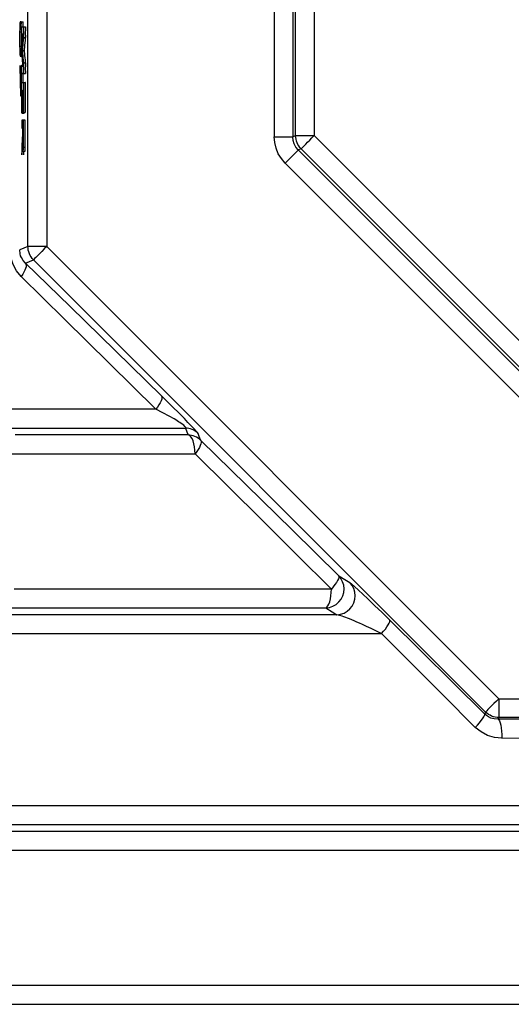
# Model space of a CAD drawing. Header units: millimetres. Extents: x 196 to 2027204, y -221452 to 153872.
# Tile 296 of 381: x 1216534 to 1216795, y -199755 to -199234. Entities that reach past the tile are written whole.
import ezdxf

# ---------------------------------------------------------------- set-up
doc = ezdxf.new("R2010")
doc.units = ezdxf.units.MM
doc.layers.add('00_Основной', color=163, linetype='Continuous', lineweight=40)
doc.layers.add('электрика', color=1, linetype='Continuous', lineweight=140)
doc.styles.add('Times New Roman', font='times.ttf')

msp = doc.modelspace()

# ---------------------------------------------------------------- linework, layer by layer
at = {"layer": '00_Основной', "color": 252, "lineweight": 25, "ltscale": 10}
for p, q in [((1216538.8, -199353.64, 0.2), (1216538.8, -199014.87, 0.2)), ((1216548.79, -199014.87, 0.2), (1216548.79, -199353.64, 0.2)), ((1216669.31, -199072.95, 0.2), (1216669.31, -199295.56, 0.2)), ((1216679.16, -199072.95, 0.2), (1216679.16, -199295.56, 0.2)), ((1216680.66, -199294.94, 0.2), (1216680.66, -199073.57, 0.2)), ((1216690.51, -199073.57, 0.2), (1216690.51, -199294.94, 0.2)), ((1216534.56, -199235.44, 0.2), (1216535.57, -199235.44, 0.2)), ((1216535.27, -199238.73, 0.2), (1216535.27, -199234.62, 0.2)), ((1216535.27, -199234.62, 0.2), (1216536.27, -199234.62, 0.2)), ((1216536.27, -199237.26, 0.2), (1216536.27, -199234.62, 0.2)), ((1216534.59, -199239.97, 0.2), (1216535.6, -199239.97, 0.2)), ((1216535.27, -199238.73, 0.2), (1216535.62, -199238.73, 0.2)), ((1216535.62, -199237.26, 0.2), (1216536.4, -199237.26, 0.2)), ((1216536.44, -199237.26, 0.2), (1216537.44, -199237.26, 0.2)), ((1216535.62, -199241.19, 0.2), (1216536.23, -199241.19, 0.2)), ((1216536.44, -199243.01, 0.2), (1216537.44, -199243.01, 0.2)), ((1216534.59, -199247.62, 0.2), (1216535.6, -199247.62, 0.2)), ((1216535.27, -199248.82, 0.2), (1216534.68, -199248.82, 0.2)), ((1216534.68, -199248.82, 0.2), (1216535.68, -199248.82, 0.2)), ((1216535.27, -199252.93, 0.2), (1216535.27, -199248.82, 0.2)), ((1216535.81, -199249.88, 0.2), (1216536.81, -199249.88, 0.2)), ((1216536.44, -199256.36, 0.2), (1216537.44, -199256.36, 0.2)), ((1216534.47, -199257.8, 0.2), (1216534.47, -199262.04, 0.2)), ((1216535.27, -199257.8, 0.2), (1216536.2, -199257.8, 0.2)), ((1216536.27, -199257.8, 0.2), (1216535.47, -199257.8, 0.2)), ((1216535.62, -199258.11, 0.2), (1216536.23, -199258.11, 0.2)), ((1216534.47, -199262.04, 0.2), (1216534.75, -199262.04, 0.2)), ((1216534.47, -199262.04, 0.2), (1216534.71, -199262.04, 0.2)), ((1216534.85, -199262, 0.2), (1216535.17, -199262, 0.2)), ((1216534.85, -199262, 0.2), (1216535.17, -199262, 0.2)), ((1216535.62, -199261.94, 0.2), (1216536.4, -199261.94, 0.2)), ((1216535.62, -199266.78, 0.2), (1216535.94, -199266.78, 0.2)), ((1216536.41, -199266.78, 0.2), (1216536.44, -199266.78, 0.2)), ((1216536.44, -199266.78, 0.2), (1216536.43, -199266.78, 0.2)), ((1216536.44, -199261.94, 0.2), (1216537.44, -199261.94, 0.2)), ((1216536.44, -199266.78, 0.2), (1216537.43, -199266.78, 0.2)), ((1216534.88, -199268.52, 0.2), (1216535.16, -199268.52, 0.2)), ((1216535.23, -199272.05, 0.2), (1216535.62, -199272.05, 0.2)), ((1216535.26, -199270.1, 0.2), (1216535.62, -199270.1, 0.2)), ((1216535.27, -199267.93, 0.2), (1216535.62, -199267.93, 0.2)), ((1216535.77, -199271.05, 0.2), (1216535.99, -199271.05, 0.2)), ((1216536.12, -199271.05, 0.2), (1216536.33, -199271.05, 0.2)), ((1216534.95, -199273.82, 0.2), (1216535.03, -199273.82, 0.2)), ((1216535.03, -199273.82, 0.2), (1216535.1, -199273.82, 0.2)), ((1216535.1, -199273.82, 0.2), (1216535.62, -199273.82, 0.2)), ((1216535.19, -199273.32, 0.2), (1216535.62, -199273.32, 0.2)), ((1216536.05, -199281.52, 0.2), (1216536.06, -199281.52, 0.2)), ((1216536.11, -199281.52, 0.2), (1216536.33, -199281.52, 0.2)), ((1216535.62, -199286.67, 0.2), (1216535.62, -199290.9, 0.2)), ((1216536.44, -199286.67, 0.2), (1216535.62, -199286.67, 0.2)), ((1216535.71, -199283, 0.2), (1216535.7, -199283, 0.2)), ((1216535.71, -199283, 0.2), (1216535.7, -199283, 0.2)), ((1216535.74, -199283, 0.2), (1216536.74, -199283, 0.2)), ((1216536.39, -199282.64, 0.2), (1216536.4, -199282.64, 0.2)), ((1216536.41, -199282.64, 0.2), (1216536.4, -199282.64, 0.2)), ((1216536.44, -199282.64, 0.2), (1216537.43, -199282.64, 0.2)), ((1216537.43, -199286.67, 0.2), (1216536.44, -199286.67, 0.2)), ((1216536.74, -199282.64, 0.2), (1216536.74, -199283, 0.2)), ((1216535.62, -199290.9, 0.2), (1216535.96, -199290.9, 0.2)), ((1216535.96, -199290.9, 0.2), (1216535.96, -199293.43, 0.2)), ((1216536.08, -199290.9, 0.2), (1216536.33, -199290.9, 0.2)), ((1216679.16, -199295.56, 0.2), (1216680.66, -199294.94, 0.2)), ((1216690.51, -199294.94, 0.2), (1216847.03, -199451.45, 0.2)), ((1216536.27, -199303.22, 0.2), (1216537.28, -199303.22, 0.2)), ((1216536.4, -199301.13, 0.2), (1216537.4, -199301.13, 0.2)), ((1216683.55, -199301.89, 0.2), (1216682.06, -199302.51, 0.2)), ((1216682.06, -199302.51, 0.2), (1216839.45, -199459.91, 0.2)), ((1216840.07, -199458.41, 0.2), (1216683.55, -199301.89, 0.2)), ((1216832.48, -199466.88, 0.2), (1216675.08, -199309.48, 0.2)), ((1216538.8, -199353.64, 0.2), (1216534.44, -199355.43, 0.2)), ((1216548.79, -199353.64, 0.2), (1216788.33, -199593.18, 0.2)), ((1216537.49, -199362.46, 0.2), (1216541.73, -199360.69, 0.2)), ((1216781.27, -199600.23, 0.2), (1216541.73, -199360.69, 0.2)), ((1216788.33, -199593.18, 0.2), (1217127.09, -199593.18, 0.2)), ((1216781.27, -199600.23, 0.2), (1216780.83, -199601.29, 0.2)), ((1216787.93, -199604.11, 0.2), (1216788.33, -199603.16, 0.2)), ((1217127.09, -199603.16, 0.2), (1216788.33, -199603.16, 0.2))]:
    msp.add_line(p, q, dxfattribs=at)
at = {"layer": '00_Основной', "color": 252, "lineweight": 25, "ltscale": 10, "elevation": 0.2}
for points in [[(1216534.56, -199235.44), (1216534.53, -199236.57), (1216534.5, -199237.74)], [(1216535.27, -199234.62), (1216535.27, -199234.62), (1216535.27, -199234.62), (1216535.27, -199234.62), (1216535.23, -199234.62), (1216535.13, -199234.62), (1216534.68, -199234.62), (1216534.62, -199234.82), (1216534.56, -199235.44)], [(1216534.47, -199240.57), (1216534.45, -199242.9), (1216534.45, -199243.54), (1216534.45, -199245.9), (1216534.48, -199248.58), (1216534.51, -199250.61), (1216534.56, -199252.02), (1216534.62, -199252.77), (1216534.66, -199252.91), (1216534.78, -199252.93), (1216535.14, -199252.93), (1216535.25, -199252.93), (1216535.27, -199252.93), (1216535.27, -199252.93), (1216535.27, -199252.93), (1216535.27, -199252.93), (1216535.27, -199252.93)], [(1216534.5, -199237.74), (1216534.47, -199239.31), (1216534.47, -199240.57)], [(1216534.59, -199247.62), (1216534.56, -199245.79), (1216534.56, -199243.25), (1216534.58, -199241.38), (1216534.59, -199239.97)], [(1216534.59, -199239.97), (1216534.61, -199239.42), (1216534.62, -199239.03), (1216534.65, -199238.8), (1216534.68, -199238.73), (1216535.27, -199238.73)], [(1216535.6, -199247.62), (1216535.57, -199245.79), (1216535.57, -199243.25), (1216535.57, -199241.38), (1216535.6, -199239.97)], [(1216535.62, -199241.19), (1216535.62, -199241.17), (1216535.62, -199241.14), (1216535.62, -199241.08), (1216535.62, -199240.85), (1216535.62, -199240.26), (1216535.62, -199238.87), (1216535.62, -199237.66), (1216535.62, -199237.35), (1216535.62, -199237.28), (1216535.62, -199237.26), (1216535.62, -199237.26), (1216535.62, -199237.26), (1216535.62, -199237.26)], [(1216535.62, -199237.26), (1216535.62, -199237.26), (1216535.62, -199237.26), (1216535.62, -199237.26), (1216535.62, -199237.26), (1216535.64, -199237.26), (1216535.65, -199237.26), (1216535.7, -199237.26), (1216535.75, -199237.26), (1216535.82, -199237.26), (1216535.96, -199237.26), (1216536.11, -199237.26), (1216536.25, -199237.26), (1216536.36, -199237.26), (1216536.41, -199237.26), (1216536.43, -199237.26), (1216536.44, -199237.26), (1216536.44, -199237.26), (1216536.44, -199237.26), (1216536.44, -199237.26)], [(1216536.44, -199237.26), (1216536.44, -199237.26), (1216536.44, -199237.26), (1216536.44, -199237.26), (1216536.44, -199237.26), (1216536.44, -199237.28), (1216536.44, -199237.32), (1216536.44, -199237.42), (1216536.44, -199237.74), (1216536.44, -199238.62), (1216536.44, -199240.65), (1216536.44, -199242.43), (1216536.44, -199242.88), (1216536.44, -199242.98), (1216536.44, -199242.99), (1216536.44, -199243.01), (1216536.44, -199243.01), (1216536.44, -199243.01), (1216536.44, -199243.01)], [(1216537.44, -199237.26), (1216537.44, -199237.26), (1216537.44, -199237.26), (1216537.44, -199237.26), (1216537.44, -199237.26), (1216537.44, -199237.28), (1216537.44, -199237.32), (1216537.44, -199237.42), (1216537.44, -199237.74), (1216537.44, -199238.62), (1216537.43, -199240.65), (1216537.44, -199242.43), (1216537.44, -199242.88), (1216537.44, -199242.98), (1216537.44, -199242.99), (1216537.44, -199243.01), (1216537.44, -199243.01), (1216537.44, -199243.01), (1216537.44, -199243.01)], [(1216535.62, -199247.95), (1216535.62, -199247.95), (1216535.62, -199247.95), (1216535.62, -199247.93), (1216535.62, -199247.92), (1216535.64, -199247.88), (1216535.64, -199247.76), (1216535.68, -199247.38), (1216535.77, -199246.35), (1216535.88, -199245.2), (1216535.99, -199243.94), (1216536.08, -199242.9), (1216536.16, -199242), (1216536.22, -199241.4), (1216536.23, -199241.16)], [(1216536.23, -199241.16), (1216536.22, -199241.16), (1216536.16, -199241.16), (1216536.08, -199241.16), (1216535.98, -199241.16), (1216535.88, -199241.17), (1216535.78, -199241.17), (1216535.7, -199241.17), (1216535.64, -199241.19), (1216535.64, -199241.19), (1216535.62, -199241.19), (1216535.62, -199241.19), (1216535.62, -199241.19), (1216535.62, -199241.19), (1216535.62, -199241.19), (1216535.62, -199241.19)], [(1216536.44, -199243.01), (1216536.44, -199243.01), (1216536.44, -199243.01), (1216536.44, -199243.01), (1216536.44, -199243.02), (1216536.43, -199243.06), (1216536.41, -199243.19), (1216536.39, -199243.57), (1216536.35, -199244.04), (1216536.29, -199244.62), (1216536.19, -199245.79), (1216536.08, -199247.06), (1216535.96, -199248.24), (1216535.88, -199249.2), (1216535.82, -199249.74), (1216535.82, -199249.85), (1216535.82, -199249.86), (1216535.81, -199249.88), (1216535.81, -199249.88), (1216535.81, -199249.88)], [(1216537.44, -199243.01), (1216537.44, -199243.01), (1216537.44, -199243.01), (1216537.44, -199243.01), (1216537.43, -199243.02), (1216537.43, -199243.06), (1216537.42, -199243.19), (1216537.39, -199243.57), (1216537.34, -199244.04), (1216537.29, -199244.62), (1216537.19, -199245.79), (1216537.07, -199247.06), (1216536.97, -199248.24), (1216536.88, -199249.2), (1216536.83, -199249.74), (1216536.83, -199249.85), (1216536.81, -199249.86), (1216536.81, -199249.88), (1216536.81, -199249.88), (1216536.81, -199249.88)], [(1216534.68, -199248.82), (1216534.65, -199248.72), (1216534.62, -199248.44), (1216534.61, -199248.09), (1216534.59, -199247.62)], [(1216535.62, -199248.54), (1216535.62, -199248.44), (1216535.61, -199248.09), (1216535.6, -199247.62)], [(1216535.62, -199251.54), (1216535.62, -199251.54), (1216535.62, -199251.54), (1216535.62, -199251.54), (1216535.62, -199251.53), (1216535.62, -199251.53), (1216535.62, -199251.5), (1216535.62, -199251.43), (1216535.62, -199251.24), (1216535.62, -199250.7), (1216535.62, -199249.43), (1216535.62, -199248.3), (1216535.62, -199248.02), (1216535.62, -199247.96), (1216535.62, -199247.95), (1216535.62, -199247.95), (1216535.62, -199247.95), (1216535.62, -199247.95)], [(1216535.81, -199249.88), (1216535.81, -199249.88), (1216535.81, -199249.88), (1216535.82, -199249.88), (1216535.82, -199249.89), (1216535.82, -199249.94), (1216535.84, -199250.05), (1216535.86, -199250.4), (1216535.96, -199251.39), (1216536.06, -199252.5), (1216536.19, -199253.7), (1216536.29, -199254.82), (1216536.37, -199255.72), (1216536.43, -199256.23), (1216536.44, -199256.34), (1216536.44, -199256.36), (1216536.44, -199256.36), (1216536.44, -199256.36), (1216536.44, -199256.36)], [(1216536.81, -199249.88), (1216536.81, -199249.88), (1216536.81, -199249.88), (1216536.81, -199249.88), (1216536.81, -199249.89), (1216536.83, -199249.94), (1216536.84, -199250.05), (1216536.87, -199250.4), (1216536.97, -199251.39), (1216537.07, -199252.5), (1216537.18, -199253.7), (1216537.29, -199254.82), (1216537.37, -199255.72), (1216537.43, -199256.23), (1216537.43, -199256.34), (1216537.44, -199256.36), (1216537.44, -199256.36), (1216537.44, -199256.36), (1216537.44, -199256.36)], [(1216536.23, -199258.11), (1216536.23, -199258.11), (1216536.23, -199258.11), (1216536.23, -199258.11), (1216536.23, -199258.09), (1216536.23, -199258.05), (1216536.22, -199257.94), (1216536.19, -199257.57), (1216536.09, -199256.58), (1216535.99, -199255.44), (1216535.88, -199254.24), (1216535.77, -199253.11), (1216535.7, -199252.19), (1216535.64, -199251.67), (1216535.62, -199251.57), (1216535.62, -199251.54), (1216535.62, -199251.54), (1216535.62, -199251.54)], [(1216536.44, -199256.36), (1216536.44, -199256.37), (1216536.44, -199256.37), (1216536.44, -199256.37), (1216536.44, -199256.37), (1216536.44, -199256.38), (1216536.44, -199256.41), (1216536.44, -199256.52), (1216536.44, -199256.82), (1216536.44, -199257.67), (1216536.44, -199259.64), (1216536.44, -199261.38), (1216536.44, -199261.82), (1216536.44, -199261.92), (1216536.44, -199261.93), (1216536.44, -199261.94), (1216536.44, -199261.94), (1216536.44, -199261.94)], [(1216537.44, -199256.36), (1216537.44, -199256.37), (1216537.44, -199256.37), (1216537.44, -199256.37), (1216537.44, -199256.37), (1216537.44, -199256.38), (1216537.44, -199256.41), (1216537.44, -199256.52), (1216537.44, -199256.82), (1216537.44, -199257.67), (1216537.43, -199259.64), (1216537.44, -199261.38), (1216537.44, -199261.82), (1216537.44, -199261.92), (1216537.44, -199261.93), (1216537.44, -199261.94), (1216537.44, -199261.94), (1216537.44, -199261.94)], [(1216535.27, -199267.93), (1216535.27, -199265.53), (1216535.27, -199257.8)], [(1216535.62, -199261.94), (1216535.62, -199261.94), (1216535.62, -199261.94), (1216535.62, -199261.93), (1216535.62, -199261.93), (1216535.62, -199261.9), (1216535.62, -199261.83), (1216535.62, -199261.62), (1216535.62, -199261.04), (1216535.62, -199259.69), (1216535.62, -199258.49), (1216535.62, -199258.19), (1216535.62, -199258.12), (1216535.62, -199258.11), (1216535.62, -199258.11), (1216535.62, -199258.11), (1216535.62, -199258.11)], [(1216535.62, -199258.11), (1216535.62, -199258.11), (1216535.62, -199258.11), (1216535.62, -199258.11), (1216535.62, -199258.11), (1216535.64, -199258.11), (1216535.64, -199258.11), (1216535.68, -199258.11), (1216535.77, -199258.11), (1216535.88, -199258.11), (1216535.98, -199258.11), (1216536.09, -199258.11), (1216536.17, -199258.11), (1216536.22, -199258.11), (1216536.23, -199258.11), (1216536.23, -199258.11), (1216536.23, -199258.11), (1216536.23, -199258.11)], [(1216534.75, -199262.04), (1216534.75, -199262.06), (1216534.75, -199262.1), (1216534.75, -199262.24), (1216534.75, -199262.79), (1216534.75, -199264.91), (1216534.77, -199268.6), (1216534.79, -199271.38)], [(1216534.88, -199268.52), (1216534.86, -199267.08), (1216534.85, -199265.36), (1216534.85, -199262)], [(1216535.17, -199266.74), (1216535.16, -199267.46), (1216535.16, -199268.15)], [(1216535.17, -199262), (1216535.17, -199263.65), (1216535.17, -199265.29), (1216535.17, -199266.74)], [(1216536.44, -199261.94), (1216536.44, -199261.94), (1216536.44, -199261.94), (1216536.44, -199261.94), (1216536.44, -199261.94), (1216536.43, -199261.94), (1216536.41, -199261.94), (1216536.37, -199261.94), (1216536.32, -199261.94), (1216536.25, -199261.94), (1216536.11, -199261.94), (1216535.96, -199261.94), (1216535.82, -199261.94), (1216535.71, -199261.94), (1216535.64, -199261.94), (1216535.64, -199261.94), (1216535.62, -199261.94), (1216535.62, -199261.94), (1216535.62, -199261.94)], [(1216535.62, -199266.78), (1216535.62, -199266.78), (1216535.62, -199266.77), (1216535.62, -199266.77), (1216535.62, -199266.77), (1216535.62, -199266.77), (1216535.62, -199266.78), (1216535.64, -199266.78), (1216535.64, -199266.78), (1216535.64, -199266.78), (1216535.65, -199266.78), (1216535.68, -199266.78), (1216535.72, -199266.78), (1216535.84, -199266.78), (1216536.03, -199266.78), (1216536.23, -199266.78), (1216536.27, -199266.78)], [(1216535.62, -199283), (1216535.62, -199283), (1216535.62, -199282.98), (1216535.62, -199282.98), (1216535.62, -199282.98), (1216535.62, -199282.97), (1216535.62, -199282.97), (1216535.62, -199282.94), (1216535.62, -199282.87), (1216535.62, -199282.74), (1216535.62, -199282.49), (1216535.62, -199281.98), (1216535.62, -199280.98), (1216535.62, -199278.95), (1216535.62, -199274.9), (1216535.62, -199270.84), (1216535.62, -199266.78)], [(1216536.27, -199266.78), (1216536.27, -199265.53), (1216536.27, -199261.94)], [(1216536.44, -199266.78), (1216536.44, -199266.78), (1216536.44, -199266.78), (1216536.44, -199266.8), (1216536.44, -199266.8), (1216536.44, -199266.81), (1216536.44, -199266.84), (1216536.44, -199266.9), (1216536.44, -199267.02), (1216536.44, -199267.28), (1216536.44, -199267.77), (1216536.44, -199268.76), (1216536.44, -199270.75), (1216536.44, -199274.72), (1216536.44, -199278.68), (1216536.44, -199282.64)], [(1216536.94, -199266.78), (1216537.04, -199266.78), (1216537.23, -199266.78), (1216537.42, -199266.78)], [(1216537.43, -199266.78), (1216537.43, -199266.78), (1216537.43, -199266.78), (1216537.44, -199266.8), (1216537.44, -199266.8), (1216537.43, -199266.81), (1216537.43, -199266.84), (1216537.43, -199266.9), (1216537.43, -199267.02), (1216537.43, -199267.28), (1216537.43, -199267.77), (1216537.43, -199268.76), (1216537.43, -199270.75), (1216537.43, -199274.72), (1216537.43, -199278.68), (1216537.43, -199282.64)], [(1216534.79, -199271.38), (1216534.82, -199272.46), (1216534.85, -199273.22), (1216534.91, -199273.71), (1216534.92, -199273.81), (1216534.93, -199273.82), (1216534.95, -199273.82), (1216534.95, -199273.82), (1216534.95, -199273.82), (1216534.95, -199273.82), (1216534.95, -199273.82), (1216534.95, -199273.82), (1216534.96, -199273.82), (1216534.98, -199273.82), (1216535.03, -199273.82), (1216535.06, -199273.82), (1216535.09, -199273.82), (1216535.1, -199273.82), (1216535.14, -199273.7), (1216535.19, -199273.32)], [(1216535.13, -199269.28), (1216535.12, -199269.59), (1216535.1, -199269.65), (1216535.1, -199269.66), (1216535.09, -199269.66), (1216535.09, -199269.66), (1216535.09, -199269.66), (1216535.09, -199269.66), (1216535.09, -199269.66), (1216535.09, -199269.66), (1216535.09, -199269.66), (1216535.09, -199269.66), (1216535.09, -199269.66), (1216535.09, -199269.66), (1216535.06, -199269.66), (1216535.02, -199269.66), (1216534.99, -199269.66), (1216534.96, -199269.66), (1216534.95, -199269.66), (1216534.92, -199269.59), (1216534.91, -199269.38), (1216534.89, -199269.03), (1216534.88, -199268.52)], [(1216535.16, -199268.15), (1216535.14, -199268.87), (1216535.13, -199269.28)], [(1216535.19, -199273.32), (1216535.22, -199272.67), (1216535.23, -199272.05)], [(1216535.23, -199272.05), (1216535.26, -199271.08), (1216535.26, -199270.1)], [(1216535.26, -199270.1), (1216535.27, -199268.86), (1216535.27, -199267.93)], [(1216535.74, -199271.03), (1216535.74, -199271.24), (1216535.74, -199271.41), (1216535.74, -199271.7), (1216535.74, -199272.22), (1216535.74, -199273.14), (1216535.74, -199274.78), (1216535.74, -199277.74), (1216535.74, -199280.36), (1216535.74, -199283)], [(1216535.99, -199271.03), (1216535.85, -199271.03), (1216535.85, -199271.03)], [(1216535.99, -199281.52), (1216535.99, -199281.52), (1216535.99, -199281.5), (1216535.99, -199281.5), (1216535.99, -199281.5), (1216535.99, -199281.49), (1216535.99, -199281.48), (1216535.99, -199281.43), (1216535.99, -199281.36), (1216535.99, -199281.19), (1216535.99, -199280.87), (1216535.99, -199280.2), (1216535.99, -199278.89), (1216535.99, -199276.27), (1216535.99, -199271.03)], [(1216536.11, -199271.03), (1216536.11, -199271.22), (1216536.11, -199271.36), (1216536.11, -199271.61), (1216536.11, -199272.06), (1216536.11, -199272.88), (1216536.11, -199274.32), (1216536.11, -199276.9), (1216536.11, -199279.2), (1216536.11, -199281.52)], [(1216536.33, -199271.03), (1216536.32, -199271.03), (1216536.32, -199271.03), (1216536.3, -199271.03), (1216536.29, -199271.03), (1216536.26, -199271.03), (1216536.2, -199271.03), (1216536.12, -199271.03)], [(1216536.33, -199282.64), (1216536.33, -199282.43), (1216536.33, -199282.28), (1216536.33, -199282), (1216536.33, -199281.49), (1216536.33, -199280.6), (1216536.33, -199278.99), (1216536.33, -199276.14), (1216536.33, -199273.59), (1216536.33, -199271.03)], [(1216536.03, -199281.52), (1216536.02, -199281.5), (1216536.01, -199281.5)], [(1216536.11, -199281.52), (1216536.09, -199281.52), (1216536.09, -199281.52), (1216536.08, -199281.52), (1216536.08, -199281.52)], [(1216535.68, -199282.98), (1216535.65, -199282.98), (1216535.65, -199282.98)], [(1216535.74, -199283), (1216535.74, -199283), (1216535.74, -199283), (1216535.72, -199283), (1216535.71, -199283)], [(1216536.4, -199301.13), (1216536.43, -199298.63), (1216536.44, -199294.95), (1216536.44, -199289.04), (1216536.44, -199287.42), (1216536.44, -199286.94), (1216536.44, -199286.67)], [(1216536.44, -199282.64), (1216536.43, -199282.64), (1216536.43, -199282.64), (1216536.41, -199282.64), (1216536.41, -199282.64)], [(1216537.4, -199301.13), (1216537.43, -199298.63), (1216537.43, -199294.95), (1216537.43, -199288.8), (1216537.43, -199287.23), (1216537.43, -199286.82), (1216537.43, -199286.71), (1216537.43, -199286.68), (1216537.43, -199286.67)], [(1216536.33, -199290.9), (1216536.33, -199290.9), (1216536.33, -199290.9), (1216536.33, -199290.92), (1216536.33, -199290.94), (1216536.33, -199291.06), (1216536.33, -199291.7), (1216536.33, -199292.99), (1216536.33, -199294.29), (1216536.33, -199294.99), (1216536.33, -199295.43), (1216536.33, -199296.18), (1216536.33, -199297.29), (1216536.33, -199298.08), (1216536.32, -199298.63), (1216536.3, -199298.83), (1216536.3, -199298.93), (1216536.29, -199298.97), (1216536.27, -199298.97), (1216536.26, -199298.97), (1216536.25, -199298.97), (1216536.2, -199298.97), (1216536.15, -199298.97), (1216536.12, -199298.94), (1216536.11, -199298.8), (1216536.09, -199298.41), (1216536.09, -199297.86), (1216536.08, -199297.29), (1216536.08, -199296.56), (1216536.08, -199295.87), (1216536.08, -199295.22), (1216536.08, -199294.85), (1216536.08, -199294.37), (1216536.08, -199293.13), (1216536.08, -199291.69), (1216536.08, -199291), (1216536.08, -199290.93), (1216536.08, -199290.9), (1216536.08, -199290.9), (1216536.08, -199290.9), (1216536.08, -199290.9), (1216536.08, -199290.9), (1216536.08, -199290.9), (1216536.08, -199290.9), (1216536.08, -199290.9), (1216536.08, -199290.9)], [(1216535.96, -199293.43), (1216535.96, -199293.43), (1216535.96, -199293.43), (1216535.96, -199293.43), (1216535.96, -199293.44), (1216535.96, -199293.44), (1216535.96, -199293.46), (1216535.96, -199293.48), (1216535.95, -199293.61), (1216535.94, -199293.95), (1216535.88, -199294.92), (1216535.82, -199296.02), (1216535.77, -199297.19), (1216535.71, -199298.3), (1216535.67, -199299.18), (1216535.64, -199299.68), (1216535.62, -199299.78), (1216535.62, -199299.8), (1216535.62, -199299.8), (1216535.62, -199299.8), (1216535.62, -199299.8), (1216535.62, -199299.8), (1216535.62, -199299.8)], [(1216535.62, -199305.02), (1216535.62, -199305.02), (1216535.62, -199305.02), (1216535.62, -199305.02), (1216535.62, -199305.01), (1216535.62, -199305.01), (1216535.62, -199305), (1216535.64, -199304.97), (1216535.64, -199304.87), (1216535.65, -199304.54), (1216535.7, -199303.66), (1216535.75, -199302.6), (1216535.81, -199301.44), (1216535.86, -199300.13), (1216535.92, -199298.99), (1216535.96, -199298.17), (1216535.98, -199297.88), (1216535.98, -199297.86), (1216535.98, -199297.86), (1216535.98, -199297.86)], [(1216535.98, -199297.86), (1216535.99, -199299.93), (1216536.02, -199301.33)], [(1216669.31, -199295.56), (1216671.05, -199295.56), (1216672.74, -199295.56), (1216674.32, -199295.56), (1216675.75, -199295.56), (1216676.98, -199295.56), (1216677.98, -199295.56), (1216678.71, -199295.56), (1216679.16, -199295.56)], [(1216675.08, -199309.48), (1216673.08, -199307.13), (1216671.46, -199304.49), (1216670.29, -199301.64), (1216669.57, -199298.63), (1216669.31, -199295.56)], [(1216682.06, -199302.51), (1216680.81, -199301.03), (1216679.9, -199299.34), (1216679.33, -199297.49), (1216679.16, -199295.56)], [(1216680.66, -199294.94), (1216681.11, -199294.94), (1216681.86, -199294.94), (1216682.85, -199294.94), (1216684.09, -199294.94), (1216685.51, -199294.94), (1216687.09, -199294.94), (1216688.77, -199294.94), (1216690.51, -199294.94)], [(1216683.55, -199301.89), (1216682.92, -199301.17), (1216682.34, -199300.4), (1216681.85, -199299.56), (1216681.43, -199298.69), (1216681.11, -199297.78), (1216680.87, -199296.85), (1216680.73, -199295.9), (1216680.66, -199294.94)], [(1216683.55, -199301.89), (1216683.86, -199301.58), (1216684.39, -199301.06), (1216685.09, -199300.35), (1216685.97, -199299.48), (1216686.98, -199298.46), (1216688.1, -199297.35), (1216689.28, -199296.16), (1216690.51, -199294.94)], [(1216535.62, -199299.8), (1216535.62, -199302.42), (1216535.62, -199304.8), (1216535.62, -199305.01), (1216535.62, -199305.02), (1216535.62, -199305.02), (1216535.62, -199305.02)], [(1216536.02, -199301.33), (1216536.03, -199302.15), (1216536.06, -199302.74), (1216536.11, -199303.12), (1216536.12, -199303.2), (1216536.13, -199303.22), (1216536.13, -199303.22), (1216536.13, -199303.22), (1216536.13, -199303.22), (1216536.13, -199303.22), (1216536.13, -199303.22), (1216536.13, -199303.22), (1216536.13, -199303.22), (1216536.13, -199303.22), (1216536.13, -199303.22), (1216536.13, -199303.22), (1216536.13, -199303.22), (1216536.13, -199303.22), (1216536.13, -199303.22), (1216536.13, -199303.22), (1216536.13, -199303.22), (1216536.13, -199303.22), (1216536.15, -199303.22), (1216536.16, -199303.22), (1216536.2, -199303.22), (1216536.26, -199303.22), (1216536.27, -199303.22), (1216536.27, -199303.22), (1216536.27, -199303.22), (1216536.27, -199303.22), (1216536.27, -199303.22), (1216536.27, -199303.22), (1216536.27, -199303.22), (1216536.27, -199303.22), (1216536.32, -199303.09), (1216536.36, -199302.7), (1216536.39, -199302.05), (1216536.4, -199301.13)], [(1216536.63, -199305.02), (1216536.63, -199305.02), (1216536.63, -199305.02), (1216536.63, -199305.02), (1216536.63, -199305.01), (1216536.63, -199305.01), (1216536.63, -199305), (1216536.63, -199304.97), (1216536.64, -199304.87), (1216536.65, -199304.54), (1216536.7, -199303.66), (1216536.71, -199303.22)], [(1216537.28, -199303.22), (1216537.28, -199303.22), (1216537.28, -199303.22), (1216537.28, -199303.22), (1216537.28, -199303.22), (1216537.28, -199303.22), (1216537.32, -199303.09), (1216537.36, -199302.7), (1216537.39, -199302.05), (1216537.4, -199301.13)], [(1216675.08, -199309.48), (1216676.31, -199308.26), (1216677.51, -199307.06), (1216678.63, -199305.94), (1216679.63, -199304.94), (1216680.5, -199304.06), (1216681.21, -199303.36), (1216681.73, -199302.84), (1216682.06, -199302.51)], [(1216535.27, -199369.53), (1216532.8, -199366.58), (1216530.97, -199363.2), (1216529.77, -199359.41), (1216529.37, -199355.43)], [(1216537.49, -199362.46), (1216536.26, -199361.05), (1216535.36, -199359.52), (1216534.96, -199358.54), (1216534.66, -199357.52), (1216534.44, -199355.43)], [(1216541.73, -199360.69), (1216541.07, -199359.98), (1216540.49, -199359.18), (1216539.99, -199358.34), (1216539.56, -199357.46), (1216539.24, -199356.53), (1216539, -199355.58), (1216538.86, -199354.61), (1216538.8, -199353.64)], [(1216548.79, -199353.64), (1216546.89, -199353.64), (1216545.05, -199353.64), (1216543.34, -199353.64), (1216541.85, -199353.64), (1216540.61, -199353.64), (1216539.66, -199353.64), (1216539.05, -199353.64), (1216538.8, -199353.64)], [(1216548.79, -199353.64), (1216547.45, -199354.98), (1216546.15, -199356.28), (1216544.94, -199357.48), (1216543.88, -199358.55), (1216543, -199359.42), (1216542.34, -199360.09), (1216541.91, -199360.52), (1216541.73, -199360.69)], [(1216537.49, -199362.46), (1216537.77, -199362.95), (1216537.88, -199363.6), (1216537.82, -199364.38), (1216537.61, -199365.25), (1216537.25, -199366.24), (1216536.73, -199367.3), (1216536.06, -199368.4), (1216535.27, -199369.53)], [(1216609.58, -199432.77), (1216585.18, -199408.94), (1216561.15, -199385.49), (1216537.49, -199362.46)], [(1216535.27, -199369.53), (1216558.24, -199392.13), (1216581.99, -199415.57), (1216606.55, -199439.84)], [(1216609.58, -199432.77), (1216609.79, -199433.22), (1216609.82, -199433.84), (1216609.67, -199434.59), (1216609.36, -199435.48), (1216608.86, -199436.48), (1216608.22, -199437.56), (1216607.45, -199438.69), (1216606.55, -199439.84)], [(1216628.93, -199452.7), (1216628.63, -199452.26), (1216627.93, -199451.42), (1216626.8, -199450.17), (1216625.31, -199448.61), (1216623.59, -199446.8), (1216621.69, -199444.85), (1216618.7, -199441.82), (1216615.62, -199438.74), (1216612.57, -199435.71), (1216609.58, -199432.77)], [(1216606.55, -199439.84), (1216585.81, -199439.84), (1216565.31, -199439.84), (1216545.11, -199439.84), (1216525.17, -199439.84)], [(1216622.21, -199449.8), (1216622.42, -199449.64), (1216622.37, -199449.34), (1216622.01, -199448.92), (1216621.39, -199448.37), (1216620.5, -199447.69), (1216619.35, -199446.88), (1216618.67, -199446.45), (1216617.92, -199446), (1216617.12, -199445.5), (1216616.26, -199444.99), (1216613.57, -199443.48), (1216610.31, -199441.76), (1216606.55, -199439.84)], [(1216521.4, -199449.8), (1216541.02, -199449.8), (1216560.91, -199449.8), (1216581.09, -199449.8), (1216601.53, -199449.8), (1216622.21, -199449.8)], [(1216623.67, -199453.46), (1216608, -199453.46), (1216592.49, -199453.46), (1216577.14, -199453.46), (1216561.96, -199453.46), (1216546.96, -199453.46), (1216532.14, -199453.46)], [(1216628.93, -199452.7), (1216628.24, -199452.08), (1216627.49, -199451.51), (1216626.68, -199451.02), (1216625.85, -199450.61), (1216624.98, -199450.28), (1216624.06, -199450.03), (1216623.14, -199449.88), (1216622.21, -199449.8)], [(1216622.21, -199449.8), (1216623.03, -199451.85), (1216623.67, -199453.46)], [(1216630.37, -199456.35), (1216629.68, -199455.72), (1216628.93, -199455.17), (1216628.12, -199454.67), (1216627.29, -199454.26), (1216626.42, -199453.94), (1216625.51, -199453.69), (1216624.6, -199453.53), (1216623.67, -199453.46)], [(1216627.38, -199463.42), (1216627.3, -199461.58), (1216627.11, -199459.8), (1216626.77, -199458.13), (1216626.3, -199456.66), (1216625.75, -199455.42), (1216625.1, -199454.45), (1216624.4, -199453.78), (1216623.67, -199453.46)], [(1216630.37, -199456.35), (1216629.56, -199454.31), (1216628.93, -199452.7)], [(1216630.37, -199456.35), (1216630.58, -199456.8), (1216630.62, -199457.42), (1216630.48, -199458.19), (1216630.15, -199459.06), (1216629.68, -199460.06), (1216629.04, -199461.14), (1216628.28, -199462.26), (1216627.38, -199463.42)], [(1216703.45, -199528.02), (1216678.8, -199503.8), (1216654.42, -199479.89), (1216630.37, -199456.35)], [(1216522.42, -199463.42), (1216536.88, -199463.42), (1216551.54, -199463.42), (1216566.37, -199463.42), (1216581.37, -199463.42), (1216596.56, -199463.42), (1216611.9, -199463.42), (1216627.38, -199463.42)], [(1216627.38, -199463.42), (1216645.01, -199480.89), (1216663.13, -199498.87), (1216681.1, -199516.72), (1216699.57, -199535.09)], [(1216696.66, -199545.06), (1216698.57, -199544.79), (1216700.38, -199544.17), (1216702.05, -199543.22), (1216703.5, -199541.95), (1216704.71, -199540.44), (1216705.58, -199538.72), (1216706.13, -199536.87), (1216706.3, -199534.95), (1216706.12, -199533.03), (1216705.55, -199531.2), (1216704.66, -199529.5), (1216703.45, -199528.02)], [(1216703.45, -199528.02), (1216703.59, -199528.43), (1216703.53, -199529.01), (1216703.28, -199529.74), (1216702.84, -199530.64), (1216702.25, -199531.64), (1216701.49, -199532.74), (1216700.58, -199533.89), (1216699.57, -199535.09)], [(1216702.56, -199548.71), (1216704.47, -199548.44), (1216706.29, -199547.84), (1216707.95, -199546.88), (1216709.42, -199545.62), (1216710.6, -199544.1), (1216711.49, -199542.38), (1216712.04, -199540.52), (1216712.21, -199538.61), (1216712.03, -199536.69), (1216711.46, -199534.85), (1216710.57, -199533.16), (1216709.36, -199531.68)], [(1216703.45, -199528.02), (1216706.77, -199530.07), (1216709.36, -199531.68)], [(1216709.36, -199531.68), (1216710.32, -199532.41), (1216711.9, -199533.8), (1216713.92, -199535.63), (1216716.25, -199537.8), (1216718.83, -199540.23), (1216722.51, -199543.77), (1216726.42, -199547.57), (1216730.53, -199551.6)], [(1216699.57, -199535.09), (1216683.59, -199535.09), (1216667.75, -199535.09), (1216652.01, -199535.09), (1216636.42, -199535.09), (1216620.97, -199535.09), (1216605.66, -199535.09), (1216590.52, -199535.09), (1216575.52, -199535.09), (1216560.68, -199535.09), (1216546.04, -199535.09), (1216531.56, -199535.09)], [(1216696.66, -199545.06), (1216697.24, -199544.72), (1216697.79, -199544.05), (1216698.3, -199543.1), (1216698.73, -199541.85), (1216699.09, -199540.37), (1216699.36, -199538.72), (1216699.51, -199536.93), (1216699.57, -199535.09)], [(1216526.76, -199545.06), (1216541.4, -199545.06), (1216556.21, -199545.06), (1216571.21, -199545.06), (1216586.37, -199545.06), (1216601.69, -199545.06), (1216617.17, -199545.06), (1216632.81, -199545.06), (1216648.57, -199545.06), (1216664.47, -199545.06), (1216680.5, -199545.06), (1216696.66, -199545.06)], [(1216696.66, -199545.06), (1216699.96, -199547.09), (1216702.56, -199548.71)], [(1216702.56, -199548.71), (1216681.13, -199548.71), (1216659.87, -199548.71), (1216638.83, -199548.71), (1216618.01, -199548.71), (1216597.42, -199548.71), (1216577.07, -199548.71), (1216556.99, -199548.71), (1216537.18, -199548.71), (1216517.66, -199548.71)], [(1216726.12, -199558.67), (1216724.63, -199557.92), (1216722.79, -199557.04), (1216720.65, -199556), (1216718.26, -199554.88), (1216716.16, -199553.92), (1216714.45, -199553.16), (1216713.1, -199552.56), (1216711.7, -199551.96), (1216710.42, -199551.42), (1216709.25, -199550.94), (1216708.19, -199550.53), (1216707.25, -199550.16), (1216706.24, -199549.8), (1216705.37, -199549.49), (1216704.63, -199549.25), (1216702.56, -199548.71)], [(1216726.12, -199558.67), (1216727.21, -199557.44), (1216728.17, -199556.27), (1216729.02, -199555.16), (1216729.69, -199554.14), (1216730.19, -199553.26), (1216730.51, -199552.54), (1216730.62, -199551.97), (1216730.53, -199551.6)], [(1216780.83, -199601.29), (1216763.98, -199584.62), (1216747.22, -199568.07), (1216730.53, -199551.6)], [(1216516.6, -199558.67), (1216536.41, -199558.67), (1216556.52, -199558.67), (1216576.91, -199558.67), (1216597.56, -199558.67), (1216618.44, -199558.67), (1216639.58, -199558.67), (1216660.92, -199558.67), (1216682.48, -199558.67), (1216704.21, -199558.67), (1216726.12, -199558.67)], [(1216726.12, -199558.67), (1216742.25, -199574.77), (1216758.83, -199591.32), (1216775.85, -199608.36)], [(1216788.33, -199593.18), (1216786.99, -199594.52), (1216785.69, -199595.81), (1216784.47, -199597.01), (1216783.42, -199598.08), (1216782.54, -199598.96), (1216781.88, -199599.62), (1216781.44, -199600.06), (1216781.27, -199600.23)], [(1216788.33, -199593.18), (1216788.33, -199595.08), (1216788.33, -199596.91), (1216788.33, -199598.62), (1216788.33, -199600.12), (1216788.33, -199601.36), (1216788.33, -199602.3), (1216788.33, -199602.91), (1216788.33, -199603.16)], [(1216788.33, -199603.16), (1216787.35, -199603.11), (1216786.38, -199602.97), (1216785.43, -199602.73), (1216784.5, -199602.4), (1216783.63, -199601.98), (1216782.78, -199601.47), (1216781.99, -199600.89), (1216781.27, -199600.23)], [(1216775.85, -199608.36), (1216777, -199607.12), (1216778.04, -199605.92), (1216778.96, -199604.79), (1216779.72, -199603.76), (1216780.3, -199602.87), (1216780.69, -199602.15), (1216780.86, -199601.61), (1216780.83, -199601.29)], [(1216787.93, -199604.11), (1216785.75, -199603.9), (1216784.14, -199603.43), (1216782.87, -199602.83), (1216781.76, -199602.09), (1216780.83, -199601.29)], [(1217127.49, -199604.11), (1217103.47, -199603.95), (1217079.35, -199603.83), (1217055.14, -199603.73), (1217030.84, -199603.64), (1217006.5, -199603.59), (1216982.11, -199603.55), (1216957.72, -199603.53), (1216933.31, -199603.55), (1216908.92, -199603.59), (1216884.58, -199603.64), (1216860.28, -199603.73), (1216836.07, -199603.83), (1216811.95, -199603.95), (1216787.93, -199604.11)], [(1216787.93, -199604.11), (1216788.31, -199604.36), (1216788.66, -199604.97), (1216788.99, -199605.92), (1216789.28, -199607.16), (1216789.53, -199608.66), (1216789.7, -199610.36), (1216789.82, -199612.2), (1216789.86, -199614.1)], [(1216789.86, -199614.1), (1216786.01, -199613.75), (1216782.3, -199612.63), (1216778.86, -199610.81), (1216775.85, -199608.36)], [(1216789.86, -199614.1), (1216820.98, -199613.92), (1216852.25, -199613.76), (1216883.62, -199613.64), (1216915.05, -199613.56), (1216946.49, -199613.54), (1216977.92, -199613.54), (1217007.57, -199613.58), (1217037.19, -199613.66), (1217066.75, -199613.78), (1217096.22, -199613.92), (1217125.55, -199614.1)], [(1216799.17, -199649.84), (1216776.83, -199649.84), (1216754.61, -199649.84), (1216732.53, -199649.84), (1216710.62, -199649.84), (1216688.87, -199649.84), (1216667.3, -199649.84), (1216645.93, -199649.84), (1216624.78, -199649.84), (1216603.85, -199649.84), (1216583.17, -199649.84), (1216562.73, -199649.84), (1216542.58, -199649.84), (1216522.71, -199649.84)], [(1216527.27, -199659.81), (1216546.94, -199659.81), (1216566.88, -199659.81), (1216587.09, -199659.81), (1216607.56, -199659.81), (1216628.27, -199659.81), (1216649.2, -199659.81), (1216670.34, -199659.81), (1216691.68, -199659.81), (1216713.21, -199659.81), (1216734.9, -199659.81), (1216756.75, -199659.81), (1216778.73, -199659.81), (1216800.83, -199659.81)], [(1216811.76, -199663.46), (1216791.19, -199663.46), (1216770.73, -199663.46), (1216750.38, -199663.46), (1216730.17, -199663.46), (1216710.12, -199663.46), (1216690.22, -199663.46), (1216670.5, -199663.46), (1216650.97, -199663.46), (1216631.64, -199663.46), (1216612.52, -199663.46), (1216593.62, -199663.46), (1216574.97, -199663.46), (1216556.57, -199663.46), (1216538.42, -199663.46), (1216520.55, -199663.46)], [(1216525.42, -199673.41), (1216543.09, -199673.41), (1216561.02, -199673.41), (1216579.23, -199673.41), (1216597.67, -199673.41), (1216616.35, -199673.41), (1216635.26, -199673.41), (1216654.39, -199673.41), (1216673.7, -199673.41), (1216693.2, -199673.41), (1216712.87, -199673.41), (1216732.71, -199673.41), (1216752.7, -199673.41), (1216772.82, -199673.41), (1216793.05, -199673.41), (1216813.4, -199673.41)], [(1216813.4, -199745.1), (1216793.05, -199745.1), (1216772.82, -199745.1), (1216752.7, -199745.1), (1216732.71, -199745.1), (1216712.87, -199745.1), (1216693.2, -199745.1), (1216673.7, -199745.1), (1216654.39, -199745.1), (1216635.26, -199745.1), (1216616.35, -199745.1), (1216597.67, -199745.1), (1216579.23, -199745.1), (1216561.02, -199745.1), (1216543.09, -199745.1), (1216525.42, -199745.1)], [(1216520.55, -199755.06), (1216538.42, -199755.06), (1216556.57, -199755.06), (1216574.97, -199755.06), (1216593.62, -199755.06), (1216612.52, -199755.06), (1216631.64, -199755.06), (1216650.97, -199755.06), (1216670.5, -199755.06), (1216690.22, -199755.06), (1216710.12, -199755.06), (1216730.17, -199755.06), (1216750.38, -199755.06), (1216770.73, -199755.06), (1216791.19, -199755.06), (1216811.76, -199755.06)]]:
    msp.add_lwpolyline(points, dxfattribs=at)

# ---------------------------------------------------------------- texts
at = {"layer": 'электрика', "color": 0, "lineweight": 18, "insert": (1048383.17, -198876.59), "char_height": 300, "width": 2340.3668, "attachment_point": 1, "style": 'Times New Roman'}
msp.add_mtext('\\pi49.56334;{\\LВА47-29-1Р}\\P\\pi817.19131;16А', dxfattribs=at)

doc.saveas('drawing.dxf')
